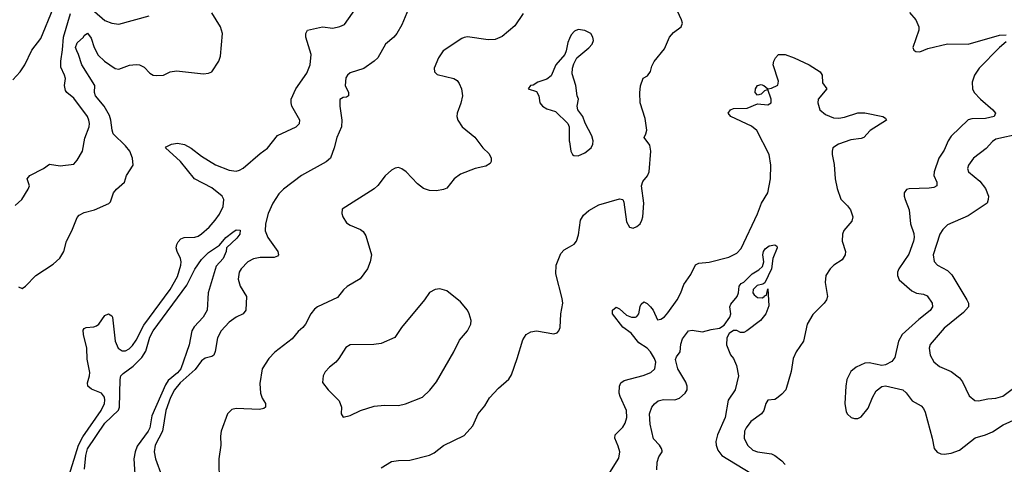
# Model space of a CAD drawing. Header units: inches. Extents: x 2001573 to 2220545, y 644482 to 846830.
# Tile 724 of 755: x 2146816 to 2152519, y 806159 to 808731. Entities that reach past the tile are written whole.
import ezdxf

# ---------------------------------------------------------------- set-up
doc = ezdxf.new("R2010")
doc.units = ezdxf.units.IN
doc.header["$MEASUREMENT"] = 0
doc.layers.add('C1840', color=7, linetype='Continuous')
doc.layers.add('C1850', color=7, linetype='Continuous')

msp = doc.modelspace()

# ---------------------------------------------------------------- linework, layer by layer
at = {"layer": 'C1840', "color": 5}
for points, elevation in [([(2146776.9, 808383.1), (2146819.6, 808430), (2146845.6, 808470), (2146886.3, 808553.7), (2146938.2, 808621.8), (2147010, 808795.8)], 360), ([(2147094.5, 806070), (2147156.5, 806270), (2147182.8, 806317.2), (2147288.8, 806470), (2147306.9, 806510), (2147309.9, 806530), (2147306.7, 806546.8), (2147290.8, 806570), (2147232.7, 806592.7), (2147211.1, 806610), (2147209.8, 806630), (2147221.5, 806670), (2147222.2, 806690), (2147206.8, 806766.8), (2147206.2, 806830), (2147185.8, 806910), (2147184.8, 806935.2), (2147190, 806944.9), (2147202, 806950), (2147246.6, 806953.4), (2147260.3, 806959.7), (2147274, 806970), (2147310, 807019.5), (2147330, 807028.2), (2147350, 807018), (2147354.3, 807010), (2147368.9, 806870), (2147386.8, 806830), (2147410, 806814.7), (2147430, 806815.2), (2147450, 806826.3), (2147470, 806846.8), (2147490, 806877.5), (2147536.2, 806963.8), (2147687.6, 807170), (2147730, 807245.6), (2147749.9, 807309.9), (2147751.7, 807330), (2147748.3, 807350), (2147727.5, 807390), (2147723, 807410), (2147725.6, 807430), (2147733.8, 807446.2), (2147750, 807462), (2147768.8, 807471.2), (2147830, 807472.2), (2147850, 807478.4), (2147870, 807492.2), (2147913.3, 807530), (2147948.5, 807570), (2147973.7, 807606.3), (2147994.6, 807650), (2147998.1, 807690), (2147989.2, 807710), (2147930, 807757.8), (2147829.6, 807809.6), (2147747.7, 807910), (2147661.7, 807990), (2147664.2, 807995.8), (2147696.2, 808010), (2147730, 808016.1), (2147770, 808008), (2147810, 807987.5), (2147870, 807941.2), (2147950, 807890.7), (2148030, 807860.6), (2148070, 807854.1), (2148090, 807859.5), (2148110, 807871.8), (2148210, 807957.3), (2148252.2, 807987.8), (2148310, 808061.7), (2148417.2, 808110), (2148436.2, 808130), (2148438.2, 808150), (2148392.8, 808230), (2148387.7, 808250), (2148389.1, 808270), (2148416, 808330), (2148478.5, 808421.5), (2148499.5, 808470), (2148504.5, 808530), (2148474, 808630), (2148473.3, 808650), (2148483.5, 808670), (2148570, 808689.2), (2148630, 808682.6), (2148670, 808691.9), (2148696.5, 808703.5), (2148790, 808833.4)], 280), ([(2149067.2, 808792.8), (2149030, 808701.5), (2149001.2, 808650), (2148983.6, 808630), (2148934.6, 808590), (2148890.1, 808510), (2148869.2, 808490), (2148810, 808448.9), (2148730, 808422.6), (2148714, 808410), (2148705.3, 808394.7), (2148701.4, 808350), (2148720.2, 808310), (2148721.3, 808290), (2148710, 808283.1), (2148690, 808281.4), (2148670, 808269.2), (2148670, 808230.8), (2148682.4, 808150), (2148680.2, 808110), (2148652.3, 808050), (2148637.9, 807990), (2148615.7, 807930), (2148591.6, 807908.4), (2148448.7, 807830), (2148343.5, 807750), (2148316.7, 807723.3), (2148282.7, 807670), (2148256, 807610), (2148239.7, 807550), (2148237.2, 807510), (2148253.9, 807470), (2148311, 807390), (2148316.1, 807370), (2148310, 807363.1), (2148290, 807355.8), (2148210, 807354.3), (2148170, 807348.1), (2148138.5, 807330), (2148099.8, 807290), (2148088.1, 807270), (2148080.9, 807230), (2148093.4, 807190), (2148130.2, 807130), (2148126.2, 807050), (2148111.3, 807028.7), (2148070, 807009), (2148030, 806981.6), (2147982.9, 806930), (2147961.5, 806890), (2147948.8, 806811.2), (2147940.9, 806790), (2147930, 806781.8), (2147890, 806772.2), (2147870, 806757.8), (2147833.6, 806706.4), (2147745.8, 806630), (2147713.7, 806590), (2147690, 806544.8), (2147662.4, 806470), (2147642.6, 806350), (2147601.7, 806270), (2147595, 806230), (2147602, 806190), (2147639.7, 806090)], 280), ([(2146790, 807656.3), (2146829, 807690), (2146865.2, 807750), (2146873.2, 807770), (2146859.3, 807810), (2146875.1, 807830), (2146955.1, 807870), (2146990, 807894.4), (2147050, 807884.9), (2147130, 807894), (2147150, 807918.8), (2147179.7, 807970), (2147193.8, 808046.2), (2147218.2, 808110), (2147220.3, 808130), (2147217.8, 808150), (2147208.5, 808170), (2147130, 808276.4), (2147089.2, 808309.2), (2147081.5, 808321.5), (2147076, 808350), (2147081.1, 808390), (2147076.8, 808410), (2147055.4, 808455.4), (2147054.2, 808490), (2147064.4, 808555.6), (2147069.4, 808630), (2147110, 808766.3)], 340), ([(2146810, 807185.5), (2146830, 807174.9), (2146850, 807188.2), (2146909.1, 807250.9), (2147010, 807316.1), (2147049.8, 807350.2), (2147072.1, 807390), (2147087.9, 807450), (2147119.2, 807510), (2147150, 807587.2), (2147160.3, 807599.7), (2147190, 807616), (2147249.4, 807630), (2147332.1, 807667.9), (2147342.6, 807677.4), (2147360.4, 807730), (2147376.9, 807750), (2147423.6, 807790), (2147435.4, 807830), (2147473.7, 807890), (2147470.5, 807930), (2147453.6, 807970), (2147430, 808001.4), (2147358.7, 808070), (2147351.3, 808091.4), (2147344.7, 808150), (2147336, 808176), (2147305.9, 808230), (2147255.7, 808290), (2147249.9, 808310), (2147252, 808350), (2147176.9, 808470), (2147157.6, 808530), (2147146.7, 808550), (2147139.9, 808570), (2147150, 808597.2), (2147185.7, 808630), (2147190, 808639.5), (2147210, 808652.7), (2147230, 808624.2), (2147247.1, 808570), (2147270, 808524.7), (2147306.8, 808490), (2147370, 808448.5), (2147390, 808445.2), (2147453.1, 808466.9), (2147490, 808472.2), (2147510, 808470.2), (2147536.9, 808456.9), (2147570, 808420.4), (2147590, 808410.4), (2147610, 808408.5), (2147649.5, 808410.5), (2147688.7, 808430), (2147724.7, 808435.2), (2147881.6, 808418.4), (2147910, 808420.8), (2147929.5, 808430), (2147969.7, 808490), (2147980, 808520), (2147991.1, 808650), (2147978.7, 808690), (2147929, 808770)], 320), ([(2147250, 808779), (2147310, 808726.7), (2147350, 808710.2), (2147390, 808704.6), (2147566.9, 808753.1)], 340), ([(2149733.1, 808766.9), (2149684.4, 808695.6), (2149610, 808633.7), (2149570, 808616.8), (2149530, 808614.8), (2149410, 808630.7), (2149390, 808628.5), (2149377.8, 808622.2), (2149268.7, 808550), (2149240.9, 808510), (2149217, 808450), (2149218.4, 808430), (2149233.4, 808413.4), (2149331.1, 808391.1), (2149350, 808378.4), (2149362.4, 808362.4), (2149375.8, 808330), (2149380.7, 808290), (2149371.7, 808248.3), (2149350.3, 808190), (2149347.8, 808170), (2149353.4, 808150), (2149379.5, 808110), (2149451.8, 808051.8), (2149498, 807990), (2149535.6, 807955.6), (2149546.7, 807930), (2149546.9, 807910), (2149541, 807899), (2149516.3, 807883.7), (2149454, 807870), (2149370, 807836.9), (2149332.4, 807810), (2149290, 807756.9), (2149270, 807747.6), (2149230, 807740.3), (2149190, 807742.8), (2149155.1, 807755.1), (2149120.8, 807780.8), (2149054.3, 807850), (2149030, 807868.3), (2149010, 807875.4), (2148990, 807872.4), (2148970, 807861.1), (2148932.1, 807827.9), (2148890, 807772.3), (2148870, 807752.8), (2148684.8, 807635.2), (2148681.6, 807610), (2148688.4, 807590), (2148710, 807555.5), (2148730, 807541.7), (2148790, 807517.7), (2148804.7, 807504.7), (2148820.4, 807480.4), (2148854.6, 807370), (2148846.5, 807330), (2148830.3, 807289.7), (2148788.5, 807231.5), (2148713.1, 807186.9), (2148691.8, 807168.2), (2148656.2, 807123.8), (2148541.3, 807070), (2148523.1, 807056.9), (2148501.8, 807030), (2148471.5, 806968.5), (2148456.9, 806950), (2148430, 806926.2), (2148395.1, 806884.9), (2148293.1, 806806.9), (2148259.3, 806770), (2148221.6, 806710), (2148206.5, 806626.5), (2148210.1, 806570.1), (2148220.3, 806540.3), (2148239.5, 806510), (2148240.5, 806490), (2148230, 806481.6), (2148205.3, 806474.8), (2148070, 806481.1), (2148044.2, 806475.8), (2148020.3, 806450), (2147983.1, 806350), (2147979.3, 806320.7), (2147981.1, 806270), (2147969.4, 806190), (2147971.7, 806051.7)], 320), ([(2150000, 808621), (2149990, 808598), (2149982, 808550), (2149974, 808530), (2149920.4, 808470), (2149894.4, 808405.6), (2149870, 808387), (2149818, 808370), (2149790, 808352.7), (2149774, 808350), (2149762, 808330), (2149810, 808316), (2149822, 808290), (2149828.5, 808250), (2149844.9, 808230), (2149870, 808214.8), (2149919.1, 808199.1), (2149990.4, 808130.4), (2149999.1, 808110), (2149999.1, 808030), (2150000, 808023.7)], 340), ([(2147192.3, 806130), (2147199.9, 806210), (2147210, 806247.3), (2147310, 806395.7), (2147388.8, 806471.2), (2147393.5, 806490), (2147397.7, 806650), (2147402.2, 806670), (2147415.2, 806684.8), (2147474.5, 806725.5), (2147523.6, 806776.4), (2147546.4, 806813.6), (2147570, 806894.2), (2147589.1, 806930), (2147784.8, 807195.2), (2147830, 807287.2), (2147870, 807343.1), (2147910, 807383.1), (2147974.2, 807425.9), (2148009.8, 807470), (2148050, 807502), (2148070, 807515.3), (2148092.5, 807512.5), (2148090.4, 807490), (2148073.2, 807466.8), (2148013.4, 807410), (2148012.7, 807390), (2147994.4, 807350), (2147954.4, 807305.6), (2147908.5, 807151.5), (2147902, 807050), (2147878.3, 807010), (2147826.7, 806953.3), (2147812.9, 806930), (2147797.1, 806850), (2147750, 806711.8), (2147730, 806688.2), (2147676.5, 806643.5), (2147660.9, 806619.1), (2147581.2, 806438.7), (2147569.5, 806370), (2147560.3, 806350), (2147496.3, 806263.7), (2147485, 806230), (2147478.3, 806190), (2147485, 806070)], 260), ([(2148910, 806137.6), (2148970, 806174), (2149010, 806181.3), (2149076.6, 806183.4), (2149190, 806212), (2149215.8, 806224.2), (2149270, 806266.7), (2149390, 806324.9), (2149439.7, 806380.3), (2149472.2, 806450), (2149510, 806496.4), (2149537.8, 806542.2), (2149590, 806598.4), (2149650, 806650.7), (2149664.2, 806675.8), (2149698.3, 806770), (2149730, 806878), (2149749.6, 806910.4), (2149775.9, 806924.1), (2149810, 806930.6), (2149910, 806913.4), (2149930, 806918.8), (2149939.3, 806930), (2149946.6, 806950), (2149949.6, 807030), (2149962.4, 807090), (2149958.6, 807118.6), (2149920.6, 807260.6), (2149923.5, 807310), (2149950, 807378), (2149970, 807398.4), (2150000, 807416.3)], 320)]:
    msp.add_lwpolyline(points, dxfattribs=dict(at, elevation=elevation))
at = {"layer": 'C1840', "color": 5, "elevation": 340}
msp.add_lwpolyline([(2149250, 807173.2), (2149222, 807170), (2149190, 807153.2), (2149160.5, 807110), (2149027.7, 806950), (2148988.1, 806891.9), (2148910, 806857.2), (2148868.1, 806851.9), (2148730.4, 806849.6), (2148706, 806834), (2148664.9, 806770), (2148647.3, 806750), (2148610, 806721.2), (2148586.4, 806693.6), (2148574.8, 806670), (2148570.9, 806630.9), (2148602.8, 806590), (2148666.7, 806526.7), (2148680.5, 806490), (2148678.8, 806450), (2148690, 806431.3), (2148730, 806440.7), (2148790, 806470.5), (2148870, 806494.9), (2148930, 806500.4), (2149010, 806499.5), (2149050, 806508.5), (2149150, 806547.2), (2149191.7, 806588.3), (2149230, 806636.3), (2149330.9, 806809.1), (2149364.1, 806875.9), (2149410, 806930.7), (2149429.6, 806970), (2149431.3, 806991.3), (2149419.5, 807030), (2149409.5, 807050), (2149370, 807098), (2149290, 807162.7)], close=True, dxfattribs=at)
at = {"layer": 'C1850', "color": 5}
for points, elevation in [([(2150000, 807416.3), (2150027.4, 807432.6), (2150041.3, 807450), (2150053.2, 807486.8), (2150064.1, 807570), (2150080.6, 807599.4), (2150112.9, 807627.1), (2150170, 807659.6), (2150290, 807695.3), (2150310, 807690.4), (2150316, 807676), (2150330, 807560.7), (2150348.9, 807530), (2150370, 807525.4), (2150390, 807533.8), (2150409.7, 807550), (2150419.8, 807570), (2150425, 807590), (2150430.5, 807669.5), (2150417.4, 807770), (2150425.7, 807794.3), (2150452.3, 807827.7), (2150461.5, 807850), (2150470.7, 807970), (2150465.6, 808005.6), (2150432.3, 808050), (2150442.9, 808070), (2150447.7, 808092.3), (2150438.6, 808158.6), (2150409.5, 808250), (2150407.5, 808307.5), (2150411.9, 808348.1), (2150427.5, 808392.5), (2150453.1, 808406.9), (2150470, 808431), (2150477.7, 808462.3), (2150491.3, 808488.7), (2150550, 808562), (2150578.9, 808630), (2150603.5, 808656.5), (2150646.6, 808690), (2150654.5, 808710), (2150649.6, 808730), (2150602.6, 808830)], 320), ([(2151970, 808771.7), (2152006.3, 808730), (2152023.1, 808690), (2152022.6, 808670), (2151988, 808570), (2151994.9, 808554.9), (2152005.8, 808545.9), (2152030, 808544.2), (2152076.1, 808563.9), (2152190, 808591.6), (2152310, 808588.2), (2152490, 808640.7), (2152530, 808643.9)], 320), ([(2150000, 808023.7), (2150007.3, 807970), (2150018, 807950), (2150025.2, 807945.2), (2150050, 807942.8), (2150090, 807960.7), (2150126, 807990), (2150136.2, 808010), (2150136.9, 808030), (2150130, 808059), (2150092, 808132), (2150078.4, 808170), (2150049, 808210), (2150044, 808230), (2150052.3, 808270), (2150045.2, 808290), (2150038, 808350), (2150016.6, 808416.6), (2150017, 808450), (2150024.7, 808475.3), (2150043.7, 808510), (2150112.3, 808567.7), (2150132, 808590), (2150139.5, 808610), (2150135.6, 808630), (2150123.7, 808650), (2150090, 808667.3), (2150050, 808673.6), (2150030, 808665.2), (2150010, 808644), (2150000, 808621)], 340), ([(2152530, 808602.6), (2152490.8, 808569.2), (2152373.4, 808450), (2152346.3, 808410), (2152331.6, 808370), (2152334, 808330), (2152344.4, 808310), (2152380.7, 808270), (2152452.2, 808210), (2152466.7, 808190), (2152459.5, 808170), (2152410, 808159.6), (2152330, 808157.8), (2152310, 808150.8), (2152210, 808057.6), (2152192.9, 808030), (2152170, 807975.6), (2152139.1, 807930), (2152111.8, 807850), (2152110.3, 807830), (2152127.4, 807790), (2152128.2, 807770), (2152110, 807760.4), (2152084, 807756), (2151967.3, 807752.7), (2151951.7, 807748.3), (2151938.7, 807730), (2151937.8, 807710), (2151943.5, 807690), (2151968.4, 807630), (2151975.6, 807550), (2151994.3, 807494.3), (2151995.9, 807470), (2151992.8, 807450), (2151964.8, 807375.2), (2151908, 807290), (2151900.3, 807270), (2151899.6, 807250), (2151910, 807226.7), (2151983, 807163), (2152010, 807148.7), (2152050, 807142.2), (2152072.3, 807132.3), (2152100.8, 807090), (2152102, 807070), (2152090, 807047.7), (2152023.3, 806996.7), (2151926.2, 806910), (2151906.7, 806870), (2151884.5, 806775.5), (2151866.5, 806753.5), (2151830, 806734.8), (2151810, 806729.7), (2151735.1, 806744.9), (2151710, 806743.1), (2151659.7, 806720.3), (2151630, 806695.8), (2151607.2, 806650), (2151600.7, 806610), (2151595.3, 806510), (2151602.8, 806462.7), (2151610, 806447.7), (2151631, 806430), (2151650, 806423.7), (2151670, 806423.7), (2151690, 806433), (2151730, 806483), (2151755.1, 806544.9), (2151776.9, 806583.1), (2151810, 806608.9), (2151830, 806611.6), (2151930, 806590.2), (2151950, 806571.7), (2151985.6, 806525.6), (2152036.4, 806496.4), (2152050, 806482), (2152060.3, 806460.2), (2152101.6, 806310), (2152113.1, 806250), (2152130, 806228.8), (2152150, 806218.9), (2152170, 806216.9), (2152210, 806223.6), (2152260, 806240), (2152350, 806312.2), (2152410, 806328.4), (2152450, 806345.6), (2152512.6, 806387.4), (2152590, 806421.5)], 320), ([(2150195.4, 806050), (2150285.8, 806194.2), (2150291.4, 806230), (2150282.9, 806262.9), (2150262.7, 806310), (2150265.1, 806330), (2150310, 806373.4), (2150323, 806397), (2150333.1, 806430), (2150331.1, 806470), (2150293, 806550), (2150287.7, 806570), (2150289.1, 806610), (2150298.7, 806630), (2150316.4, 806643.6), (2150427.9, 806672.1), (2150471.3, 806690), (2150493.8, 806710), (2150499.8, 806750), (2150493.6, 806770), (2150469, 806810), (2150449.8, 806830), (2150401.5, 806861.5), (2150358.1, 806918.1), (2150310, 806951.7), (2150249.9, 807030), (2150249, 807050), (2150270, 807067.7), (2150290, 807058.6), (2150330, 807022.2), (2150359.1, 807010), (2150382.7, 807010), (2150390, 807012.7), (2150402, 807030), (2150410, 807071), (2150415.6, 807084.4), (2150430, 807098), (2150450, 807088.9), (2150470.1, 807070.1), (2150484.7, 807050), (2150510, 806994.4), (2150530, 806997.7), (2150550, 807012.3), (2150570, 807035.5), (2150623.9, 807110), (2150645.6, 807150), (2150661.9, 807198.1), (2150703.8, 807256.2), (2150730, 807312.2), (2150750, 807322.3), (2150810, 807328), (2150924, 807356), (2150970, 807380.9), (2150993.9, 807406.1), (2151090, 807607.4), (2151113.3, 807670), (2151148.6, 807730), (2151163.6, 807810), (2151166.9, 807890), (2151156.5, 807950), (2151084.4, 808090), (2151055.3, 808115.3), (2150935.1, 808170), (2150918.7, 808190), (2150932, 808210), (2150950, 808216.9), (2151030, 808219.6), (2151090, 808244.9), (2151150, 808238), (2151169.2, 808250), (2151169.1, 808270.9), (2151150, 808326), (2151130, 808319), (2151110, 808299.3), (2151090, 808293.2), (2151076, 808310), (2151078.4, 808330), (2151090, 808350.4), (2151110, 808355.8), (2151126, 808350), (2151150, 808330.8), (2151170, 808334), (2151207.2, 808352.8), (2151210, 808375.3), (2151180.5, 808470), (2151183.5, 808490), (2151192.9, 808510), (2151210.5, 808529.5), (2151250, 808530.3), (2151301.2, 808510), (2151388, 808470), (2151452.1, 808430), (2151464.6, 808410), (2151466.2, 808366.2), (2151490.2, 808330), (2151440.6, 808270), (2151438.3, 808250), (2151450.9, 808210), (2151482.9, 808182.9), (2151530, 808163.4), (2151561, 808161), (2151593.2, 808166.8), (2151670, 808191.8), (2151710, 808192.7), (2151814.8, 808170), (2151830, 808160.5), (2151837, 808150), (2151742.4, 808090), (2151704.9, 808050), (2151690, 808043.4), (2151630, 808036), (2151558, 808010), (2151526.4, 807990), (2151521.1, 807970), (2151522.4, 807950), (2151532.7, 807892.7), (2151538.1, 807810), (2151550, 807754.4), (2151571.9, 807691.9), (2151610, 807653.8), (2151627.1, 807630), (2151641.8, 807590), (2151635.4, 807564.6), (2151590, 807512), (2151582.2, 807490), (2151580.1, 807450), (2151599.1, 807390), (2151597.8, 807370), (2151578.8, 807341.2), (2151532, 807310), (2151510.3, 807290), (2151484.9, 807250), (2151480.4, 807210), (2151494.6, 807130), (2151488.8, 807110), (2151475.8, 807090), (2151410, 807025.7), (2151377.4, 806970), (2151354.7, 806870), (2151312.8, 806810), (2151295.8, 806770), (2151284.1, 806695.9), (2151252.6, 806590), (2151230, 806564), (2151200.2, 806539.8), (2151190, 806534.2), (2151148.9, 806530), (2151136.8, 806510), (2151125.4, 806470), (2151112.4, 806450), (2151050, 806405.5), (2151023, 806370), (2151014.3, 806350), (2151012.5, 806310), (2151031.1, 806270), (2151061.3, 806241.3), (2151090.1, 806230.1), (2151170, 806218.3), (2151190, 806208.6), (2151230, 806178.3), (2151250, 806157.8)], 280), ([(2152610, 808069.9), (2152470, 808039.3), (2152450, 808025.7), (2152413.5, 807986.5), (2152340.9, 807930), (2152311.5, 807890), (2152305.5, 807870), (2152310.3, 807850), (2152377.3, 807797.3), (2152410, 807754.4), (2152426.3, 807710), (2152426, 807690), (2152418.7, 807670), (2152310, 807595.4), (2152190, 807544), (2152162.4, 807517.6), (2152144.7, 807490), (2152105.6, 807370), (2152111.5, 807331.5), (2152130.8, 807310.8), (2152190, 807280.2), (2152215.4, 807255.4), (2152301.5, 807110), (2152311.7, 807090), (2152310.3, 807070.3), (2152282.4, 807037.6), (2152170, 806945.6), (2152090, 806851.3), (2152083.6, 806830), (2152089.3, 806789.3), (2152111, 806751), (2152143.6, 806723.6), (2152210, 806695.8), (2152259.2, 806659.2), (2152276.4, 806636.4), (2152314.3, 806554.3), (2152347.6, 806527.6), (2152370, 806526.3), (2152422.2, 806537.8), (2152470, 806542), (2152510, 806553.6), (2152586.6, 806610)], 340), ([(2150506, 806126), (2150507.6, 806170), (2150517.5, 806202.5), (2150537.2, 806230), (2150536.5, 806236.5), (2150534, 806250), (2150522, 806270), (2150486.3, 806306.3), (2150467.6, 806390), (2150464.4, 806450), (2150478, 806490), (2150491.9, 806508.1), (2150514.3, 806525.7), (2150545.6, 806534.4), (2150610, 806531), (2150638.2, 806541.8), (2150669.8, 806570), (2150681.5, 806590), (2150681.8, 806610), (2150673.4, 806633.4), (2150627.9, 806710), (2150615.1, 806764.9), (2150620.1, 806779.9), (2150641.2, 806810), (2150645.6, 806854.4), (2150655.5, 806884.5), (2150690, 806930.8), (2150710, 806934.8), (2150770, 806924.7), (2150821.5, 806938.5), (2150870, 806945.2), (2150895.9, 806964.1), (2150929, 807010), (2150935.1, 807030), (2150929.8, 807070.2), (2150935.7, 807084.3), (2150971.8, 807130), (2150979.5, 807150), (2150983.7, 807190), (2150995.1, 807204.9), (2151010, 807212.7), (2151059, 807261), (2151097.3, 807282.7), (2151118, 807302), (2151125.1, 807330), (2151119.2, 807370), (2151124.4, 807390), (2151134.5, 807405.5), (2151156.9, 807423.1), (2151190, 807428), (2151201, 807421), (2151203.1, 807410), (2151178.6, 807350), (2151170.2, 807289.8), (2151131.6, 807208.4), (2151119.5, 807200.5), (2151087.6, 807192.4), (2151064, 807170), (2151062.4, 807150), (2151070, 807138.7), (2151090, 807124.4), (2151118, 807122), (2151129.3, 807130.7), (2151130, 807134), (2151142, 807138), (2151150, 807174), (2151155.3, 807075.3), (2151138, 807030), (2151106, 806990), (2151026.8, 806930), (2151010, 806920.7), (2150990, 806920.5), (2150970, 806933.3), (2150950, 806933.6), (2150924.3, 806915.7), (2150911.4, 806890), (2150910.2, 806850), (2150932.5, 806792.5), (2150950, 806770.5), (2150968, 806730), (2150978.8, 806670), (2150960.5, 806590), (2150918.7, 806530), (2150901.6, 806430), (2150857.4, 806330), (2150848, 806290), (2150849, 806270), (2150859.5, 806239.5), (2150882.8, 806210), (2151050, 806108.2)], 260)]:
    msp.add_lwpolyline(points, dxfattribs=dict(at, elevation=elevation))

doc.saveas('drawing.dxf')
